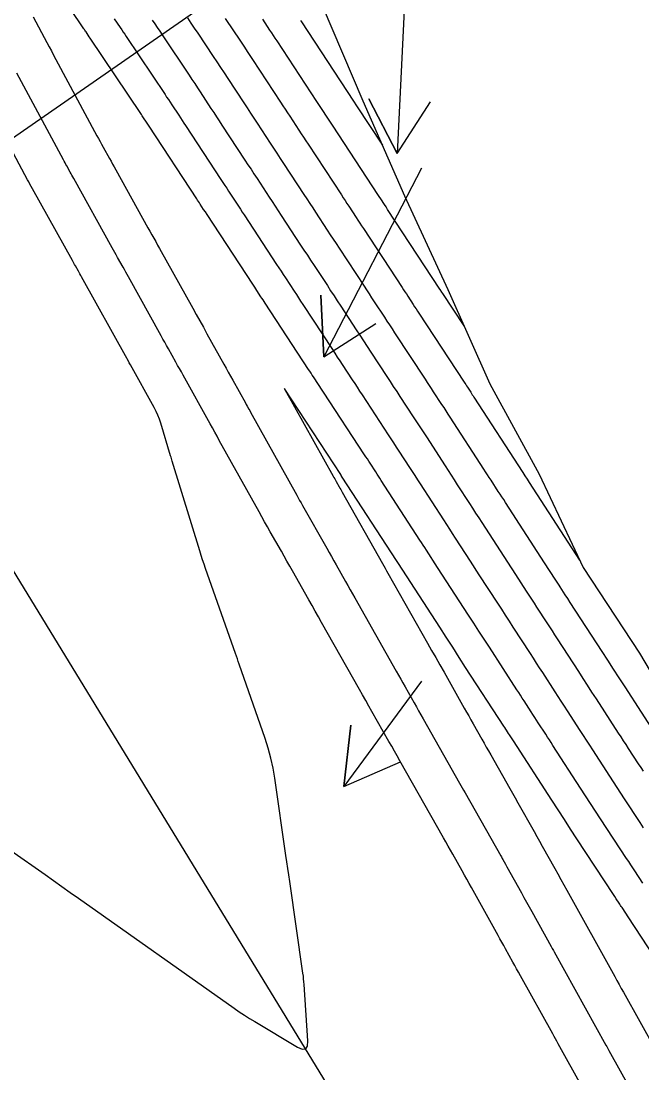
# Model space of a CAD drawing. Extents: x 954385 to 988206, y 1868364 to 1924553.
# Drawn here: x 956368.1 to 956428.6, y 1922130.7 to 1922233.3 of the extents above; entities that cross this region are included whole.
import ezdxf

# ---------------------------------------------------------------- set-up
doc = ezdxf.new("R2010")
doc.units = 0
for name, color, linetype in [('24', 7, 'Continuous'), ('26', 7, 'Continuous'), ('6', 7, 'Continuous'), ('7', 7, 'Continuous'), ('Default', 7, 'Continuous')]:
    doc.layers.add(name, color=color, linetype=linetype)

msp = doc.modelspace()

# ---------------------------------------------------------------- linework, layer by layer
at = {"layer": '24'}
msp.add_lwpolyline([(956397.47, 1922234.78), (956401.43, 1922225.48), (956405.48, 1922216.24), (956409.7, 1922207.1), (956413.8, 1922197.89), (956418.62, 1922189.11), (956422.88, 1922179.99), (956428.38, 1922171.64), (956433.49, 1922163.04)], dxfattribs=at)
at = {"layer": '26'}
for points in [[(956507.13, 1922318.93), (956340.28, 1922203.1), (956342.84, 1922208.53), (956340.28, 1922203.1), (956346.26, 1922203.6)], [(956407.13, 1922268.93), (956404.75, 1922220.34), (956402.01, 1922225.67), (956404.75, 1922220.34), (956408, 1922225.38)], [(956407.13, 1922218.93), (956397.62, 1922200.53), (956397.34, 1922206.53), (956397.62, 1922200.53), (956402.67, 1922203.77)], [(956407.13, 1922168.93), (956399.58, 1922158.66), (956400.24, 1922164.62), (956399.58, 1922158.66), (956405.08, 1922161.07)]]:
    msp.add_lwpolyline(points, dxfattribs=at)
at = {"layer": '6'}
for points in [[(956388, 1922233.52), (956388.27, 1922233.11), (956388.54, 1922232.71), (956389.61, 1922231.11), (956389.88, 1922230.71), (956390.15, 1922230.31), (956390.42, 1922229.9), (956390.68, 1922229.5), (956393.4, 1922225.35), (956393.63, 1922225.01), (956393.85, 1922224.66), (956394.07, 1922224.32), (956394.3, 1922223.98), (956395.19, 1922222.62), (956395.41, 1922222.28), (956395.64, 1922221.94), (956395.86, 1922221.6), (956396.08, 1922221.26), (956399.33, 1922216.31), (956399.51, 1922216.04), (956399.69, 1922215.77), (956399.87, 1922215.49), (956400.04, 1922215.22), (956400.76, 1922214.12), (956400.94, 1922213.85), (956401.12, 1922213.57), (956401.3, 1922213.3), (956401.48, 1922213.03), (956405.25, 1922207.28), (956405.39, 1922207.07), (956405.52, 1922206.86), (956405.66, 1922206.66), (956405.79, 1922206.45), (956406.34, 1922205.62), (956406.47, 1922205.41), (956406.61, 1922205.21), (956406.74, 1922205), (956406.88, 1922204.79), (956411.29, 1922198.07), (956411.37, 1922197.95), (956411.45, 1922197.83), (956411.53, 1922197.7), (956411.61, 1922197.58), (956411.93, 1922197.09), (956412.01, 1922196.96), (956412.09, 1922196.84), (956412.17, 1922196.72), (956412.25, 1922196.59), (956417.01, 1922189.25), (956417.11, 1922189.09), (956417.22, 1922188.93), (956417.43, 1922188.6), (956417.53, 1922188.44), (956417.64, 1922188.28), (956422.54, 1922180.72)], [(956431.86, 1922138.96), (956427.27, 1922145.96), (956427.05, 1922146.29), (956426.68, 1922146.85), (956426.61, 1922146.96), (956426.54, 1922147.06), (956426.47, 1922147.17), (956426.4, 1922147.28), (956426.12, 1922147.7), (956425.98, 1922147.92), (956425.84, 1922148.13), (956422.29, 1922153.55), (956421.67, 1922154.49), (956421.06, 1922155.43), (956420.44, 1922156.37), (956419.83, 1922157.31), (956416.09, 1922163.1), (956415.9, 1922163.39), (956415.71, 1922163.68), (956415.62, 1922163.83), (956415.52, 1922163.97), (956415.25, 1922164.4), (956415.15, 1922164.54), (956411.44, 1922170.26), (956410.81, 1922171.24), (956410.18, 1922172.22), (956409.54, 1922173.2), (956408.91, 1922174.18), (956404.89, 1922180.38), (956404.76, 1922180.58), (956404.69, 1922180.69), (956399.42, 1922188.81), (956399.32, 1922188.97), (956399.3, 1922189.01), (956399.27, 1922189.05), (956393.82, 1922197.38), (956393.78, 1922197.44), (956393.77, 1922197.45), (956393.77, 1922197.45), (956393.77, 1922197.45), (956393.77, 1922197.44), (956393.82, 1922197.36), (956398.53, 1922188.89), (956398.6, 1922188.76), (956398.68, 1922188.63), (956398.75, 1922188.5), (956398.82, 1922188.37), (956399.12, 1922187.85), (956399.19, 1922187.72), (956399.26, 1922187.59), (956399.34, 1922187.46), (956399.41, 1922187.33), (956403.33, 1922180.4), (956403.47, 1922180.16), (956403.6, 1922179.92), (956403.74, 1922179.68), (956403.87, 1922179.44), (956407.72, 1922172.63), (956408.12, 1922171.92), (956408.52, 1922171.21), (956408.93, 1922170.5), (956409.33, 1922169.79), (956411.31, 1922166.29), (956411.52, 1922165.91), (956411.74, 1922165.53), (956411.95, 1922165.15), (956412.16, 1922164.77), (956413.02, 1922163.26), (956413.24, 1922162.88), (956413.45, 1922162.5), (956413.66, 1922162.12), (956413.88, 1922161.74), (956415.73, 1922158.47), (956416, 1922158), (956416.26, 1922157.54), (956416.52, 1922157.07), (956416.79, 1922156.6), (956417.85, 1922154.73), (956418.11, 1922154.26), (956418.38, 1922153.79), (956418.64, 1922153.32), (956418.9, 1922152.85), (956420.12, 1922150.65), (956420.41, 1922150.13), (956420.71, 1922149.6), (956421, 1922149.08), (956421.29, 1922148.55), (956425.97, 1922140.12), (956426.18, 1922139.74), (956426.4, 1922139.36), (956426.61, 1922138.97), (956426.82, 1922138.59), (956431.59, 1922130.01)]]:
    msp.add_lwpolyline(points, dxfattribs=at)
at = {"layer": '7'}
for points in [[(956428.71, 1922149.23), (956427.92, 1922150.43), (956427.72, 1922150.73), (956427.53, 1922151.03), (956427.33, 1922151.33), (956427.13, 1922151.63), (956424.59, 1922155.5), (956424.1, 1922156.25), (956423.61, 1922157), (956423.13, 1922157.74), (956422.64, 1922158.49), (956419.95, 1922162.65), (956419.77, 1922162.93), (956419.6, 1922163.2), (956419.42, 1922163.47), (956419.24, 1922163.75), (956418.52, 1922164.85), (956418.35, 1922165.12), (956418.18, 1922165.39), (956418, 1922165.66), (956417.83, 1922165.93), (956417.13, 1922167), (956416.96, 1922167.27), (956416.78, 1922167.54), (956416.61, 1922167.81), (956416.44, 1922168.08), (956413.75, 1922172.22), (956413.24, 1922173.01), (956412.74, 1922173.79), (956412.23, 1922174.57), (956411.72, 1922175.35), (956408.71, 1922180), (956407.61, 1922181.7), (956407.45, 1922181.94), (956407.3, 1922182.18), (956407.14, 1922182.42), (956406.98, 1922182.66), (956403.21, 1922188.48), (956403.08, 1922188.69), (956402.94, 1922188.9), (956402.81, 1922189.11), (956402.67, 1922189.32), (956402.13, 1922190.16), (956401.99, 1922190.37), (956401.86, 1922190.58), (956401.72, 1922190.78), (956401.58, 1922190.99), (956397.58, 1922197.1), (956397.46, 1922197.28), (956397.34, 1922197.47), (956397.22, 1922197.65), (956397.1, 1922197.84), (956396.62, 1922198.57), (956396.49, 1922198.76), (956396.37, 1922198.94), (956396.25, 1922199.13), (956396.13, 1922199.31), (956391.9, 1922205.77), (956391.79, 1922205.93), (956391.69, 1922206.08), (956391.59, 1922206.24), (956391.49, 1922206.39), (956391.09, 1922207), (956390.89, 1922207.31), (956390.69, 1922207.62), (956386.24, 1922214.4), (956386.07, 1922214.66), (956385.9, 1922214.91), (956385.57, 1922215.42), (956385.49, 1922215.55), (956385.4, 1922215.68), (956385.32, 1922215.81), (956385.23, 1922215.93), (956380.59, 1922223.01), (956380.53, 1922223.11), (956380.46, 1922223.22), (956380.39, 1922223.32), (956380.32, 1922223.42), (956380.05, 1922223.84), (956379.98, 1922223.94), (956379.91, 1922224.04), (956379.85, 1922224.15), (956379.78, 1922224.25), (956374.86, 1922231.59), (956374.76, 1922231.74), (956374.65, 1922231.9), (956374.45, 1922232.2), (956374.39, 1922232.28), (956374.34, 1922232.36), (956374.29, 1922232.44), (956374.24, 1922232.51), (956369.1, 1922240.16)], [(956369.28, 1922233.66), (956370.62, 1922231.17), (956370.84, 1922230.76), (956371.06, 1922230.35), (956371.28, 1922229.94), (956371.5, 1922229.53), (956375.51, 1922222.09), (956375.66, 1922221.81), (956375.81, 1922221.53), (956375.96, 1922221.25), (956376.11, 1922220.98), (956376.73, 1922219.87), (956376.88, 1922219.6), (956377.03, 1922219.32), (956377.19, 1922219.04), (956377.34, 1922218.77), (956380.48, 1922213.12), (956380.67, 1922212.78), (956380.86, 1922212.44), (956381.23, 1922211.77), (956381.42, 1922211.43), (956381.61, 1922211.09), (956384.84, 1922205.28), (956385.19, 1922204.66), (956385.53, 1922204.04), (956385.88, 1922203.41), (956386.23, 1922202.79), (956387.87, 1922199.82), (956388.09, 1922199.43), (956388.31, 1922199.04), (956388.53, 1922198.64), (956388.75, 1922198.25), (956389.97, 1922196.05), (956390.06, 1922195.89), (956390.14, 1922195.74), (956390.31, 1922195.44), (956390.39, 1922195.29), (956390.48, 1922195.13), (956394.98, 1922187.04), (956395.12, 1922186.79), (956395.26, 1922186.54), (956395.4, 1922186.29), (956395.54, 1922186.04), (956397.91, 1922181.87), (956398.14, 1922181.46), (956398.37, 1922181.06), (956398.59, 1922180.66), (956398.82, 1922180.25), (956399.73, 1922178.64), (956399.96, 1922178.24), (956400.19, 1922177.83), (956400.42, 1922177.43), (956400.65, 1922177.03), (956404.68, 1922169.89), (956404.89, 1922169.51), (956405.11, 1922169.12), (956405.33, 1922168.74), (956405.55, 1922168.35), (956406.42, 1922166.81), (956406.64, 1922166.42), (956406.86, 1922166.03), (956407.08, 1922165.65), (956407.3, 1922165.26), (956410.84, 1922158.99), (956410.98, 1922158.75), (956411.11, 1922158.51), (956411.24, 1922158.28), (956411.38, 1922158.04), (956414.87, 1922151.88), (956414.92, 1922151.79), (956414.97, 1922151.7), (956415.01, 1922151.62), (956415.06, 1922151.53), (956415.31, 1922151.09), (956415.45, 1922150.83), (956416.87, 1922148.28), (956417.12, 1922147.82), (956417.37, 1922147.37), (956417.63, 1922146.92), (956417.88, 1922146.46), (956419.78, 1922143.04), (956419.88, 1922142.87), (956419.99, 1922142.65), (956420.07, 1922142.53), (956425.11, 1922133.43), (956425.19, 1922133.3), (956425.26, 1922133.17), (956425.33, 1922133.04), (956425.4, 1922132.92), (956430.26, 1922124.17)], [(956377.19, 1922233.49), (956377.78, 1922232.62), (956377.92, 1922232.4), (956378.07, 1922232.18), (956378.21, 1922231.97), (956378.36, 1922231.75), (956382.14, 1922226.11), (956382.3, 1922225.86), (956382.47, 1922225.61), (956382.64, 1922225.36), (956382.81, 1922225.1), (956383.47, 1922224.09), (956383.64, 1922223.83), (956383.81, 1922223.58), (956383.97, 1922223.32), (956384.14, 1922223.07), (956387.58, 1922217.82), (956387.77, 1922217.53), (956387.96, 1922217.24), (956388.15, 1922216.96), (956388.34, 1922216.67), (956389.1, 1922215.51), (956389.29, 1922215.22), (956389.48, 1922214.93), (956389.66, 1922214.65), (956389.85, 1922214.36), (956393.02, 1922209.53), (956393.23, 1922209.2), (956393.45, 1922208.88), (956393.66, 1922208.55), (956393.87, 1922208.23), (956394.73, 1922206.93), (956394.94, 1922206.6), (956395.15, 1922206.28), (956395.36, 1922205.95), (956395.58, 1922205.63), (956398.45, 1922201.25), (956398.69, 1922200.88), (956398.93, 1922200.51), (956399.17, 1922200.14), (956399.42, 1922199.77), (956400.38, 1922198.29), (956400.63, 1922197.93), (956400.87, 1922197.56), (956401.11, 1922197.19), (956401.35, 1922196.82), (956403.89, 1922192.94), (956404.15, 1922192.54), (956404.41, 1922192.14), (956404.67, 1922191.74), (956404.93, 1922191.34), (956405.97, 1922189.75), (956406.23, 1922189.35), (956406.48, 1922188.95), (956406.74, 1922188.55), (956407, 1922188.15), (956409.28, 1922184.64), (956409.57, 1922184.19), (956409.85, 1922183.75), (956410.14, 1922183.3), (956410.43, 1922182.85), (956411.88, 1922180.62), (956412.74, 1922179.29), (956414.54, 1922176.52), (956414.92, 1922175.94), (956415.3, 1922175.35), (956415.67, 1922174.77), (956416.05, 1922174.18), (956417.72, 1922171.61), (956418.02, 1922171.15), (956418.32, 1922170.68), (956418.62, 1922170.22), (956418.93, 1922169.75), (956420.13, 1922167.89), (956420.43, 1922167.42), (956420.73, 1922166.96), (956421.04, 1922166.49), (956421.34, 1922166.03), (956422.58, 1922164.11), (956422.89, 1922163.63), (956423.2, 1922163.16), (956423.5, 1922162.68), (956423.81, 1922162.21), (956425.45, 1922159.67), (956425.81, 1922159.11), (956426.17, 1922158.56), (956426.53, 1922158.01), (956426.9, 1922157.46), (956428.42, 1922155.13), (956428.75, 1922154.63)], [(956380.9, 1922233.34), (956381.14, 1922232.99), (956381.38, 1922232.63), (956381.62, 1922232.27), (956381.86, 1922231.91), (956384.49, 1922227.98), (956384.76, 1922227.58), (956385.03, 1922227.17), (956385.3, 1922226.77), (956385.56, 1922226.37), (956386.62, 1922224.75), (956386.89, 1922224.34), (956387.15, 1922223.94), (956387.42, 1922223.54), (956387.68, 1922223.13), (956389.93, 1922219.71), (956390.22, 1922219.26), (956390.52, 1922218.81), (956390.81, 1922218.36), (956391.11, 1922217.91), (956392.29, 1922216.11), (956392.58, 1922215.66), (956392.88, 1922215.21), (956393.17, 1922214.76), (956393.47, 1922214.31), (956395.35, 1922211.43), (956395.68, 1922210.94), (956396.01, 1922210.44), (956396.33, 1922209.95), (956396.66, 1922209.45), (956397.96, 1922207.47), (956398.28, 1922206.97), (956398.61, 1922206.47), (956398.93, 1922205.98), (956399.26, 1922205.48), (956400.77, 1922203.18), (956401.13, 1922202.63), (956401.49, 1922202.08), (956401.85, 1922201.53), (956402.21, 1922200.98), (956403.75, 1922198.63), (956404.07, 1922198.14), (956404.39, 1922197.65), (956404.72, 1922197.15), (956405.04, 1922196.66), (956406.33, 1922194.69), (956406.65, 1922194.2), (956406.97, 1922193.71), (956407.29, 1922193.21), (956407.61, 1922192.72), (956409.43, 1922189.92), (956409.73, 1922189.46), (956410.03, 1922188.99), (956410.33, 1922188.53), (956410.62, 1922188.07), (956411.82, 1922186.23), (956412.11, 1922185.77), (956412.41, 1922185.31), (956412.71, 1922184.85), (956413.01, 1922184.39), (956415.52, 1922180.51), (956416.3, 1922179.32), (956417.35, 1922177.69), (956417.6, 1922177.3), (956417.85, 1922176.92), (956418.11, 1922176.53), (956418.36, 1922176.14), (956419.36, 1922174.6), (956419.61, 1922174.21), (956419.86, 1922173.82), (956420.11, 1922173.44), (956420.36, 1922173.05), (956422.44, 1922169.85), (956422.86, 1922169.19), (956423.29, 1922168.52), (956423.72, 1922167.86), (956424.15, 1922167.2), (956426.31, 1922163.86), (956426.55, 1922163.49), (956426.8, 1922163.11), (956427.04, 1922162.74), (956427.28, 1922162.37), (956428.26, 1922160.85), (956428.5, 1922160.49), (956428.73, 1922160.13)], [(956430.17, 1922163.42), (956426.97, 1922168.37), (956426.41, 1922169.23), (956425.85, 1922170.09), (956425.3, 1922170.95), (956424.74, 1922171.81), (956421.64, 1922176.59), (956421.4, 1922176.97), (956421.15, 1922177.34), (956420.66, 1922178.1), (956420.54, 1922178.29), (956420.41, 1922178.48), (956420.29, 1922178.67), (956420.17, 1922178.86), (956419.14, 1922180.44), (956415.32, 1922186.34), (956415.15, 1922186.61), (956414.97, 1922186.88), (956414.8, 1922187.15), (956414.62, 1922187.42), (956413.92, 1922188.5), (956413.74, 1922188.77), (956413.57, 1922189.04), (956413.39, 1922189.31), (956413.22, 1922189.58), (956409.93, 1922194.66), (956409.73, 1922194.96), (956409.53, 1922195.27), (956409.33, 1922195.58), (956409.13, 1922195.89), (956408.32, 1922197.12), (956408.12, 1922197.43), (956407.92, 1922197.74), (956407.72, 1922198.04), (956407.52, 1922198.35), (956404.55, 1922202.88), (956404.3, 1922203.26), (956404.05, 1922203.64), (956403.8, 1922204.02), (956403.55, 1922204.4), (956402.56, 1922205.91), (956402.31, 1922206.29), (956402.07, 1922206.67), (956401.82, 1922207.05), (956401.57, 1922207.43), (956399.13, 1922211.14), (956398.85, 1922211.57), (956398.56, 1922212.01), (956398.28, 1922212.44), (956397.99, 1922212.88), (956396.85, 1922214.62), (956396.57, 1922215.05), (956396.28, 1922215.49), (956396, 1922215.92), (956395.71, 1922216.36), (956393.72, 1922219.39), (956393.4, 1922219.88), (956393.08, 1922220.38), (956392.76, 1922220.87), (956392.43, 1922221.36), (956391.15, 1922223.32), (956390.82, 1922223.81), (956390.5, 1922224.3), (956390.18, 1922224.79), (956389.86, 1922225.28), (956388.31, 1922227.65), (956387.95, 1922228.2), (956387.59, 1922228.74), (956387.23, 1922229.28), (956386.87, 1922229.82), (956385.36, 1922232.08), (956385.02, 1922232.57), (956384.69, 1922233.07), (956384.36, 1922233.57)], [(956411.29, 1922203.54), (956409.22, 1922206.7), (956409.12, 1922206.84), (956408.96, 1922207.09), (956408.93, 1922207.13), (956403.83, 1922214.91), (956403.68, 1922215.14), (956403.53, 1922215.37), (956403.16, 1922215.93), (956403.01, 1922216.16), (956402.94, 1922216.27), (956398.45, 1922223.13), (956398.32, 1922223.32), (956398.2, 1922223.51), (956398.07, 1922223.7), (956397.95, 1922223.89), (956397.45, 1922224.65), (956397.32, 1922224.84), (956397.2, 1922225.03), (956397.07, 1922225.22), (956396.95, 1922225.41), (956393.06, 1922231.35), (956392.88, 1922231.61), (956392.71, 1922231.87), (956392.54, 1922232.13), (956392.36, 1922232.39), (956391.66, 1922233.44)], [(956395.35, 1922233.32), (956395.43, 1922233.2), (956400.5, 1922225.47), (956400.57, 1922225.35), (956400.73, 1922225.11), (956400.81, 1922224.99), (956403.33, 1922221.15)], [(956425.27, 1922124.92), (956420.47, 1922133.56), (956420.34, 1922133.81), (956420.2, 1922134.05), (956420.07, 1922134.29), (956419.94, 1922134.53), (956416.78, 1922140.21), (956416.6, 1922140.54), (956416.41, 1922140.87), (956416.23, 1922141.19), (956416.05, 1922141.52), (956415.33, 1922142.82), (956415.15, 1922143.15), (956414.96, 1922143.48), (956414.78, 1922143.8), (956414.6, 1922144.13), (956412, 1922148.81), (956411.78, 1922149.21), (956411.55, 1922149.61), (956411.32, 1922150.02), (956411.1, 1922150.42), (956410.18, 1922152.04), (956409.96, 1922152.44), (956409.73, 1922152.84), (956409.5, 1922153.25), (956409.27, 1922153.65), (956405.03, 1922161.15), (956404.76, 1922161.63), (956404.49, 1922162.1), (956404.23, 1922162.57), (956403.96, 1922163.04), (956402.31, 1922165.95), (956402.01, 1922166.49), (956401.7, 1922167.03), (956401.4, 1922167.57), (956401.09, 1922168.11), (956397.4, 1922174.65), (956397.09, 1922175.2), (956396.78, 1922175.75), (956396.47, 1922176.29), (956396.16, 1922176.84), (956394.57, 1922179.66), (956394.29, 1922180.14), (956394.02, 1922180.62), (956393.75, 1922181.1), (956393.48, 1922181.58), (956392.39, 1922183.49), (956392.12, 1922183.97), (956391.85, 1922184.45), (956391.58, 1922184.94), (956391.32, 1922185.42), (956387.43, 1922192.39), (956387.21, 1922192.79), (956386.98, 1922193.2), (956386.76, 1922193.6), (956386.53, 1922194.01), (956383.91, 1922198.74), (956383.73, 1922199.06), (956383.55, 1922199.38), (956383.37, 1922199.7), (956383.19, 1922200.02), (956382.48, 1922201.3), (956382.3, 1922201.63), (956382.12, 1922201.95), (956381.94, 1922202.27), (956381.76, 1922202.59), (956378.57, 1922208.33), (956378.44, 1922208.56), (956378.31, 1922208.8), (956378.18, 1922209.04), (956378.05, 1922209.27), (956377.52, 1922210.22), (956377.39, 1922210.46), (956377.26, 1922210.69), (956377.12, 1922210.93), (956376.99, 1922211.17), (956373.24, 1922217.92), (956373.16, 1922218.07), (956373.07, 1922218.23), (956372.99, 1922218.38), (956372.9, 1922218.53), (956372.56, 1922219.14), (956372.48, 1922219.29), (956372.4, 1922219.44), (956372.31, 1922219.6), (956372.23, 1922219.75), (956367.69, 1922228.18)], [(956363.75, 1922154.76), (956370.45, 1922150.06), (956371.27, 1922149.49), (956372.08, 1922148.91), (956372.9, 1922148.33), (956373.72, 1922147.76), (956388.88, 1922137.04), (956389.37, 1922136.69), (956389.87, 1922136.36), (956390.38, 1922136.04), (956390.89, 1922135.73), (956395.05, 1922133.24), (956395.52, 1922133.04), (956395.85, 1922133.07), (956396.02, 1922133.35), (956396.06, 1922133.86), (956395.7, 1922139.34), (956395.68, 1922139.61), (956395.65, 1922139.89), (956395.62, 1922140.17), (956395.58, 1922140.44), (956394.29, 1922149.39), (956394.2, 1922150.03), (956394.11, 1922150.66), (956394.02, 1922151.3), (956393.93, 1922151.94), (956392.84, 1922159.45), (956392.68, 1922160.44), (956392.46, 1922161.42), (956392.2, 1922162.38), (956391.9, 1922163.34), (956389.37, 1922170.59), (956389.28, 1922170.85), (956389.19, 1922171.1), (956389.1, 1922171.36), (956389.01, 1922171.62), (956386.09, 1922179.89), (956385.94, 1922180.32), (956385.8, 1922180.75), (956385.66, 1922181.18), (956385.52, 1922181.61), (956382.84, 1922190.36), (956382.8, 1922190.49), (956382.76, 1922190.62), (956382.73, 1922190.75), (956382.69, 1922190.88), (956381.73, 1922194.06), (956381.6, 1922194.46), (956381.45, 1922194.84), (956381.27, 1922195.22), (956381.08, 1922195.59), (956378.76, 1922199.76), (956378.71, 1922199.86), (956378.66, 1922199.96), (956378.47, 1922200.3), (956378.44, 1922200.35), (956373.99, 1922208.34), (956373.92, 1922208.47), (956373.85, 1922208.61), (956373.77, 1922208.74), (956373.7, 1922208.87), (956373.4, 1922209.4), (956373.33, 1922209.54), (956373.26, 1922209.67), (956373.18, 1922209.8), (956373.11, 1922209.93), (956369.23, 1922216.91), (956369.11, 1922217.13), (956368.98, 1922217.36), (956368.86, 1922217.58), (956368.74, 1922217.8), (956364.6, 1922225.49)]]:
    msp.add_lwpolyline(points, dxfattribs=at)
at = {"layer": 'Default'}
msp.add_line((957221.14, 1920784.24), (956045.8, 1922705.18), dxfattribs=at)

doc.saveas('drawing.dxf')
